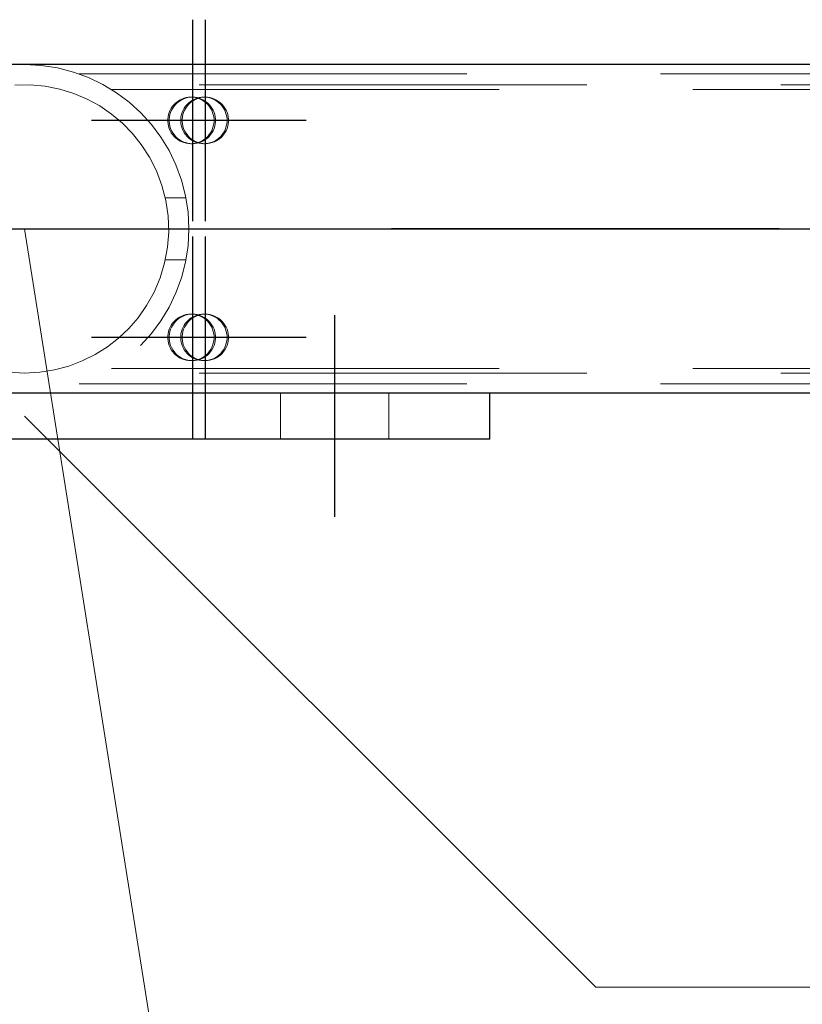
# Model space of a CAD drawing. Header units: millimetres. Extents: x -851 to 2, y 9346 to 10016.
# Tile 350 of 505: x -284.52 to -279.48, y 9388.66 to 9395.01. Entities that reach past the tile are written whole.
import ezdxf

# ---------------------------------------------------------------- set-up
doc = ezdxf.new("R2010")
doc.units = ezdxf.units.MM
doc.header["$LTSCALE"] = 10
doc.linetypes.add('HIDDEN', pattern=[0.375, 0.25, -0.125])
doc.linetypes.add('MITTE', pattern=[2, 1.25, -0.25, 0.25, -0.25])
for name, color, linetype, lineweight in [('PS_Hidden', 2, 'HIDDEN', 9), ('PS_Pos', 1, 'Continuous', 15), ('PS_Shape', 161, 'Continuous', 30), ('PS_SOLID', 7, 'Continuous', 30)]:
    doc.layers.add(name, color=color, linetype=linetype, lineweight=lineweight)
doc.layers.add('PS_Mid', color=5, linetype='MITTE')

# ---------------------------------------------------------------- blocks, each defined once
blk = doc.blocks.new('*X976')
at = {"layer": 'PS_Hidden', "color": 2, "linetype": 'HIDDEN'}
for p, q in [((-284.1408, 9394.6636), (-274.7924, 9394.6636)), ((-187.1157, 9394.5936), (-423.9557, 9394.5936)), ((-284.4564, 9394.5929), (-284.5545, 9394.5915)), ((-284.3593, 9394.584), (-284.4564, 9394.5929)), ((-284.2654, 9394.5655), (-284.3593, 9394.584)), ((-284.1752, 9394.5378), (-284.2654, 9394.5655)), ((-284.0889, 9394.5014), (-284.1752, 9394.5378)), ((-283.9324, 9394.5636), (-274.7924, 9394.5636)), ((-284.0072, 9394.4568), (-284.0889, 9394.5014)), ((-283.9311, 9394.4049), (-284.0072, 9394.4568)), ((-283.5462, 9394.4429), (-283.5375, 9394.4554)), ((-283.5375, 9394.4554), (-283.5277, 9394.4669)), ((-283.5282, 9394.4554), (-283.5369, 9394.4429)), ((-283.5184, 9394.4669), (-283.5282, 9394.4554)), ((-283.5277, 9394.4669), (-283.5167, 9394.4774)), ((-283.5074, 9394.4774), (-283.5184, 9394.4669)), ((-283.5167, 9394.4774), (-283.5047, 9394.4867)), ((-283.4954, 9394.4867), (-283.5074, 9394.4774)), ((-283.5047, 9394.4867), (-283.4919, 9394.4947)), ((-283.4826, 9394.4947), (-283.4954, 9394.4867)), ((-283.4919, 9394.4947), (-283.4783, 9394.5014)), ((-283.469, 9394.5014), (-283.4826, 9394.4947)), ((-283.4783, 9394.5014), (-283.4641, 9394.5067)), ((-283.4548, 9394.5067), (-283.469, 9394.5014)), ((-283.4641, 9394.5067), (-283.4495, 9394.5105)), ((-283.4624, 9394.4429), (-283.4538, 9394.4554)), ((-283.4402, 9394.5105), (-283.4548, 9394.5067)), ((-283.4538, 9394.4554), (-283.4439, 9394.4669)), ((-283.4445, 9394.4554), (-283.4531, 9394.4429)), ((-283.4495, 9394.5105), (-283.4345, 9394.5128)), ((-283.4346, 9394.4669), (-283.4445, 9394.4554)), ((-283.4439, 9394.4669), (-283.433, 9394.4774)), ((-283.4252, 9394.5128), (-283.4402, 9394.5105)), ((-283.4236, 9394.4774), (-283.4346, 9394.4669)), ((-283.4345, 9394.5128), (-283.4194, 9394.5136)), ((-283.433, 9394.4774), (-283.421, 9394.4867)), ((-283.4101, 9394.5136), (-283.4252, 9394.5128)), ((-283.4117, 9394.4867), (-283.4236, 9394.4774)), ((-283.421, 9394.4867), (-283.4081, 9394.4947)), ((-283.4194, 9394.5136), (-283.4043, 9394.5128)), ((-283.4194, 9394.5136), (-283.4101, 9394.5136)), ((-283.3988, 9394.4947), (-283.4117, 9394.4867)), ((-283.395, 9394.5128), (-283.4101, 9394.5136)), ((-283.4081, 9394.4947), (-283.3946, 9394.5014)), ((-283.4043, 9394.5128), (-283.3894, 9394.5105)), ((-283.3853, 9394.5014), (-283.3988, 9394.4947)), ((-283.38, 9394.5105), (-283.395, 9394.5128)), ((-283.3946, 9394.5014), (-283.3804, 9394.5067)), ((-283.3894, 9394.5105), (-283.3747, 9394.5067)), ((-283.3711, 9394.5067), (-283.3853, 9394.5014)), ((-283.3804, 9394.5067), (-283.3657, 9394.5105)), ((-283.3654, 9394.5067), (-283.38, 9394.5105)), ((-283.3747, 9394.5067), (-283.3605, 9394.5014)), ((-283.3564, 9394.5105), (-283.3711, 9394.5067)), ((-283.3657, 9394.5105), (-283.3508, 9394.5128)), ((-283.3512, 9394.5014), (-283.3654, 9394.5067)), ((-283.3605, 9394.5014), (-283.3469, 9394.4947)), ((-283.3415, 9394.5128), (-283.3564, 9394.5105)), ((-283.3376, 9394.4947), (-283.3512, 9394.5014)), ((-283.3508, 9394.5128), (-283.3357, 9394.5136)), ((-283.3469, 9394.4947), (-283.3341, 9394.4867)), ((-283.3264, 9394.5136), (-283.3415, 9394.5128)), ((-283.3248, 9394.4867), (-283.3376, 9394.4947)), ((-283.3357, 9394.5136), (-283.3206, 9394.5128)), ((-283.3357, 9394.5136), (-283.3264, 9394.5136)), ((-283.3341, 9394.4867), (-283.3221, 9394.4774)), ((-283.3113, 9394.5128), (-283.3264, 9394.5136)), ((-283.3128, 9394.4774), (-283.3248, 9394.4867)), ((-283.3221, 9394.4774), (-283.3112, 9394.4669)), ((-283.3206, 9394.5128), (-283.3056, 9394.5105)), ((-283.3019, 9394.4669), (-283.3128, 9394.4774)), ((-283.2963, 9394.5105), (-283.3113, 9394.5128)), ((-283.3112, 9394.4669), (-283.3013, 9394.4554)), ((-283.3056, 9394.5105), (-283.291, 9394.5067)), ((-283.292, 9394.4554), (-283.3019, 9394.4669)), ((-283.3013, 9394.4554), (-283.2927, 9394.4429)), ((-283.2817, 9394.5067), (-283.2963, 9394.5105)), ((-283.2834, 9394.4429), (-283.292, 9394.4554)), ((-283.291, 9394.5067), (-283.2768, 9394.5014)), ((-283.2675, 9394.5014), (-283.2817, 9394.5067)), ((-283.2768, 9394.5014), (-283.2632, 9394.4947)), ((-283.2539, 9394.4947), (-283.2675, 9394.5014)), ((-283.2632, 9394.4947), (-283.2504, 9394.4867)), ((-283.241, 9394.4867), (-283.2539, 9394.4947)), ((-283.2504, 9394.4867), (-283.2384, 9394.4774)), ((-283.2291, 9394.4774), (-283.241, 9394.4867)), ((-283.2384, 9394.4774), (-283.2274, 9394.4669)), ((-283.2181, 9394.4669), (-283.2291, 9394.4774)), ((-283.2274, 9394.4669), (-283.2176, 9394.4554)), ((-283.2083, 9394.4554), (-283.2181, 9394.4669)), ((-283.2176, 9394.4554), (-283.2089, 9394.4429)), ((-283.1996, 9394.4429), (-283.2083, 9394.4554)), ((-283.8614, 9394.3468), (-283.9311, 9394.4049)), ((-283.567, 9394.3863), (-283.564, 9394.4012)), ((-283.564, 9394.4012), (-283.5595, 9394.4157)), ((-283.5595, 9394.4157), (-283.5535, 9394.4296)), ((-283.5547, 9394.4012), (-283.5577, 9394.3863)), ((-283.5502, 9394.4157), (-283.5547, 9394.4012)), ((-283.5535, 9394.4296), (-283.5462, 9394.4429)), ((-283.5442, 9394.4296), (-283.5502, 9394.4157)), ((-283.5369, 9394.4429), (-283.5442, 9394.4296)), ((-283.4833, 9394.3863), (-283.4803, 9394.4012)), ((-283.4803, 9394.4012), (-283.4757, 9394.4157)), ((-283.4757, 9394.4157), (-283.4698, 9394.4296)), ((-283.4709, 9394.4012), (-283.474, 9394.3863)), ((-283.4664, 9394.4157), (-283.4709, 9394.4012)), ((-283.4698, 9394.4296), (-283.4624, 9394.4429)), ((-283.4605, 9394.4296), (-283.4664, 9394.4157)), ((-283.4531, 9394.4429), (-283.4605, 9394.4296)), ((-283.2927, 9394.4429), (-283.2853, 9394.4296)), ((-283.2853, 9394.4296), (-283.2794, 9394.4157)), ((-283.276, 9394.4296), (-283.2834, 9394.4429)), ((-283.2794, 9394.4157), (-283.2748, 9394.4012)), ((-283.2701, 9394.4157), (-283.276, 9394.4296)), ((-283.2748, 9394.4012), (-283.2718, 9394.3863)), ((-283.2655, 9394.4012), (-283.2701, 9394.4157)), ((-283.2625, 9394.3863), (-283.2655, 9394.4012)), ((-283.2089, 9394.4429), (-283.2016, 9394.4296)), ((-283.2016, 9394.4296), (-283.1956, 9394.4157)), ((-283.1923, 9394.4296), (-283.1996, 9394.4429)), ((-283.1956, 9394.4157), (-283.1911, 9394.4012)), ((-283.1863, 9394.4157), (-283.1923, 9394.4296)), ((-283.1911, 9394.4012), (-283.188, 9394.3863)), ((-283.1818, 9394.4012), (-283.1863, 9394.4157)), ((-283.1787, 9394.3863), (-283.1818, 9394.4012)), ((-283.7981, 9394.2822), (-283.8614, 9394.3468)), ((-283.5686, 9394.3712), (-283.567, 9394.3863)), ((-283.5686, 9394.356), (-283.5686, 9394.3712)), ((-283.567, 9394.3409), (-283.5686, 9394.356)), ((-283.564, 9394.326), (-283.567, 9394.3409)), ((-283.5577, 9394.3863), (-283.5593, 9394.3712)), ((-283.5593, 9394.3712), (-283.5593, 9394.356)), ((-283.5593, 9394.356), (-283.5577, 9394.3409)), ((-283.5577, 9394.3409), (-283.5547, 9394.326)), ((-283.4848, 9394.3712), (-283.4833, 9394.3863)), ((-283.4848, 9394.356), (-283.4848, 9394.3712)), ((-283.4833, 9394.3409), (-283.4848, 9394.356)), ((-283.4803, 9394.326), (-283.4833, 9394.3409)), ((-283.474, 9394.3863), (-283.4755, 9394.3712)), ((-283.4755, 9394.3712), (-283.4755, 9394.356)), ((-283.4755, 9394.356), (-283.474, 9394.3409)), ((-283.474, 9394.3409), (-283.4709, 9394.326)), ((-283.2718, 9394.3409), (-283.2748, 9394.326)), ((-283.2718, 9394.3863), (-283.2703, 9394.3712)), ((-283.2703, 9394.356), (-283.2718, 9394.3409)), ((-283.2703, 9394.3712), (-283.2703, 9394.356)), ((-283.2655, 9394.326), (-283.2625, 9394.3409)), ((-283.261, 9394.3712), (-283.2625, 9394.3863)), ((-283.2625, 9394.3409), (-283.261, 9394.356)), ((-283.261, 9394.356), (-283.261, 9394.3712)), ((-283.188, 9394.3409), (-283.1911, 9394.326)), ((-283.188, 9394.3863), (-283.1865, 9394.3712)), ((-283.1865, 9394.356), (-283.188, 9394.3409)), ((-283.1865, 9394.3712), (-283.1865, 9394.356)), ((-283.1818, 9394.326), (-283.1787, 9394.3409)), ((-283.1772, 9394.3712), (-283.1787, 9394.3863)), ((-283.1787, 9394.3409), (-283.1772, 9394.356)), ((-283.1772, 9394.356), (-283.1772, 9394.3712)), ((-283.7392, 9394.2087), (-283.7981, 9394.2822)), ((-283.5595, 9394.3115), (-283.564, 9394.326)), ((-283.5535, 9394.2975), (-283.5595, 9394.3115)), ((-283.5547, 9394.326), (-283.5502, 9394.3115)), ((-283.5462, 9394.2842), (-283.5535, 9394.2975)), ((-283.5502, 9394.3115), (-283.5442, 9394.2975)), ((-283.5375, 9394.2718), (-283.5462, 9394.2842)), ((-283.5442, 9394.2975), (-283.5369, 9394.2842)), ((-283.5277, 9394.2602), (-283.5375, 9394.2718)), ((-283.5369, 9394.2842), (-283.5282, 9394.2718)), ((-283.5282, 9394.2718), (-283.5184, 9394.2602)), ((-283.4757, 9394.3115), (-283.4803, 9394.326)), ((-283.4698, 9394.2975), (-283.4757, 9394.3115)), ((-283.4709, 9394.326), (-283.4664, 9394.3115)), ((-283.4624, 9394.2842), (-283.4698, 9394.2975)), ((-283.4664, 9394.3115), (-283.4605, 9394.2975)), ((-283.4538, 9394.2718), (-283.4624, 9394.2842)), ((-283.4605, 9394.2975), (-283.4531, 9394.2842)), ((-283.4439, 9394.2602), (-283.4538, 9394.2718)), ((-283.4531, 9394.2842), (-283.4445, 9394.2718)), ((-283.4445, 9394.2718), (-283.4346, 9394.2602)), ((-283.3013, 9394.2718), (-283.3112, 9394.2602)), ((-283.3019, 9394.2602), (-283.292, 9394.2718)), ((-283.2927, 9394.2842), (-283.3013, 9394.2718)), ((-283.2853, 9394.2975), (-283.2927, 9394.2842)), ((-283.292, 9394.2718), (-283.2834, 9394.2842)), ((-283.2794, 9394.3115), (-283.2853, 9394.2975)), ((-283.2834, 9394.2842), (-283.276, 9394.2975)), ((-283.2748, 9394.326), (-283.2794, 9394.3115)), ((-283.276, 9394.2975), (-283.2701, 9394.3115)), ((-283.2701, 9394.3115), (-283.2655, 9394.326)), ((-283.2176, 9394.2718), (-283.2274, 9394.2602)), ((-283.2181, 9394.2602), (-283.2083, 9394.2718)), ((-283.2089, 9394.2842), (-283.2176, 9394.2718)), ((-283.2016, 9394.2975), (-283.2089, 9394.2842)), ((-283.2083, 9394.2718), (-283.1996, 9394.2842)), ((-283.1956, 9394.3115), (-283.2016, 9394.2975)), ((-283.1996, 9394.2842), (-283.1923, 9394.2975)), ((-283.1911, 9394.326), (-283.1956, 9394.3115)), ((-283.1923, 9394.2975), (-283.1863, 9394.3115)), ((-283.1863, 9394.3115), (-283.1818, 9394.326)), ((-283.6864, 9394.1273), (-283.7392, 9394.2087)), ((-283.5167, 9394.2498), (-283.5277, 9394.2602)), ((-283.5184, 9394.2602), (-283.5074, 9394.2498)), ((-283.5047, 9394.2405), (-283.5167, 9394.2498)), ((-283.5074, 9394.2498), (-283.4954, 9394.2405)), ((-283.4919, 9394.2324), (-283.5047, 9394.2405)), ((-283.4954, 9394.2405), (-283.4826, 9394.2324)), ((-283.4783, 9394.2257), (-283.4919, 9394.2324)), ((-283.4826, 9394.2324), (-283.469, 9394.2257)), ((-283.4641, 9394.2205), (-283.4783, 9394.2257)), ((-283.469, 9394.2257), (-283.4548, 9394.2205)), ((-283.4495, 9394.2166), (-283.4641, 9394.2205)), ((-283.4548, 9394.2205), (-283.4402, 9394.2166)), ((-283.4345, 9394.2143), (-283.4495, 9394.2166)), ((-283.433, 9394.2498), (-283.4439, 9394.2602)), ((-283.4402, 9394.2166), (-283.4252, 9394.2143)), ((-283.4346, 9394.2602), (-283.4236, 9394.2498)), ((-283.4194, 9394.2136), (-283.4345, 9394.2143)), ((-283.421, 9394.2405), (-283.433, 9394.2498)), ((-283.4252, 9394.2143), (-283.4101, 9394.2136)), ((-283.4236, 9394.2498), (-283.4117, 9394.2405)), ((-283.4081, 9394.2324), (-283.421, 9394.2405)), ((-283.4043, 9394.2143), (-283.4194, 9394.2136)), ((-283.4194, 9394.2136), (-283.4101, 9394.2136)), ((-283.4117, 9394.2405), (-283.3988, 9394.2324)), ((-283.4101, 9394.2136), (-283.395, 9394.2143)), ((-283.3946, 9394.2257), (-283.4081, 9394.2324)), ((-283.3894, 9394.2166), (-283.4043, 9394.2143)), ((-283.3988, 9394.2324), (-283.3853, 9394.2257)), ((-283.395, 9394.2143), (-283.38, 9394.2166)), ((-283.3804, 9394.2205), (-283.3946, 9394.2257)), ((-283.3747, 9394.2205), (-283.3894, 9394.2166)), ((-283.3853, 9394.2257), (-283.3711, 9394.2205)), ((-283.3657, 9394.2166), (-283.3804, 9394.2205)), ((-283.38, 9394.2166), (-283.3654, 9394.2205)), ((-283.3605, 9394.2257), (-283.3747, 9394.2205)), ((-283.3711, 9394.2205), (-283.3564, 9394.2166)), ((-283.3508, 9394.2143), (-283.3657, 9394.2166)), ((-283.3654, 9394.2205), (-283.3512, 9394.2257)), ((-283.3469, 9394.2324), (-283.3605, 9394.2257)), ((-283.3564, 9394.2166), (-283.3415, 9394.2143)), ((-283.3512, 9394.2257), (-283.3376, 9394.2324)), ((-283.3357, 9394.2136), (-283.3508, 9394.2143)), ((-283.3341, 9394.2405), (-283.3469, 9394.2324)), ((-283.3415, 9394.2143), (-283.3264, 9394.2136)), ((-283.3376, 9394.2324), (-283.3248, 9394.2405)), ((-283.3206, 9394.2143), (-283.3357, 9394.2136)), ((-283.3357, 9394.2136), (-283.3264, 9394.2136)), ((-283.3221, 9394.2498), (-283.3341, 9394.2405)), ((-283.3264, 9394.2136), (-283.3113, 9394.2143)), ((-283.3248, 9394.2405), (-283.3128, 9394.2498)), ((-283.3112, 9394.2602), (-283.3221, 9394.2498)), ((-283.3056, 9394.2166), (-283.3206, 9394.2143)), ((-283.3128, 9394.2498), (-283.3019, 9394.2602)), ((-283.3113, 9394.2143), (-283.2963, 9394.2166)), ((-283.291, 9394.2205), (-283.3056, 9394.2166)), ((-283.2963, 9394.2166), (-283.2817, 9394.2205)), ((-283.2768, 9394.2257), (-283.291, 9394.2205)), ((-283.2817, 9394.2205), (-283.2675, 9394.2257)), ((-283.2632, 9394.2324), (-283.2768, 9394.2257)), ((-283.2675, 9394.2257), (-283.2539, 9394.2324)), ((-283.2504, 9394.2405), (-283.2632, 9394.2324)), ((-283.2539, 9394.2324), (-283.241, 9394.2405)), ((-283.2384, 9394.2498), (-283.2504, 9394.2405)), ((-283.241, 9394.2405), (-283.2291, 9394.2498)), ((-283.2274, 9394.2602), (-283.2384, 9394.2498)), ((-283.2291, 9394.2498), (-283.2181, 9394.2602)), ((-283.6415, 9394.0388), (-283.6864, 9394.1273)), ((-283.606, 9393.9444), (-283.6415, 9394.0388)), ((-283.5808, 9393.846), (-283.606, 9393.9444)), ((-283.4514, 9393.8636), (-283.5842, 9393.8636)), ((-283.5662, 9393.7457), (-283.5808, 9393.846)), ((-283.5626, 9393.6454), (-283.5662, 9393.7457)), ((-283.5702, 9393.5448), (-283.5626, 9393.6454)), ((-283.5887, 9393.4449), (-283.5702, 9393.5448)), ((-283.6177, 9393.3478), (-283.5887, 9393.4449)), ((-283.4514, 9393.4636), (-283.5842, 9393.4636)), ((-283.6568, 9393.2554), (-283.6177, 9393.3478)), ((-283.7048, 9393.1694), (-283.6568, 9393.2554)), ((-283.76, 9393.0907), (-283.7048, 9393.1694)), ((-283.8207, 9393.0205), (-283.76, 9393.0907)), ((-283.5375, 9393.0554), (-283.5277, 9393.0669)), ((-283.5184, 9393.0669), (-283.5282, 9393.0554)), ((-283.5277, 9393.0669), (-283.5167, 9393.0774)), ((-283.5074, 9393.0774), (-283.5184, 9393.0669)), ((-283.5167, 9393.0774), (-283.5047, 9393.0867)), ((-283.4954, 9393.0867), (-283.5074, 9393.0774)), ((-283.5047, 9393.0867), (-283.4919, 9393.0947)), ((-283.4826, 9393.0947), (-283.4954, 9393.0867)), ((-283.4919, 9393.0947), (-283.4783, 9393.1014)), ((-283.469, 9393.1014), (-283.4826, 9393.0947)), ((-283.4783, 9393.1014), (-283.4641, 9393.1067)), ((-283.4548, 9393.1067), (-283.469, 9393.1014)), ((-283.4641, 9393.1067), (-283.4495, 9393.1105)), ((-283.4402, 9393.1105), (-283.4548, 9393.1067)), ((-283.4538, 9393.0554), (-283.4439, 9393.0669)), ((-283.4495, 9393.1105), (-283.4345, 9393.1128)), ((-283.4346, 9393.0669), (-283.4445, 9393.0554)), ((-283.4439, 9393.0669), (-283.433, 9393.0774)), ((-283.4252, 9393.1128), (-283.4402, 9393.1105)), ((-283.4236, 9393.0774), (-283.4346, 9393.0669)), ((-283.4345, 9393.1128), (-283.4194, 9393.1136)), ((-283.433, 9393.0774), (-283.421, 9393.0867)), ((-283.4101, 9393.1136), (-283.4252, 9393.1128)), ((-283.4117, 9393.0867), (-283.4236, 9393.0774)), ((-283.421, 9393.0867), (-283.4081, 9393.0947)), ((-283.4194, 9393.1136), (-283.4043, 9393.1128)), ((-283.4194, 9393.1136), (-283.4101, 9393.1136)), ((-283.3988, 9393.0947), (-283.4117, 9393.0867)), ((-283.395, 9393.1128), (-283.4101, 9393.1136)), ((-283.4081, 9393.0947), (-283.3946, 9393.1014)), ((-283.4043, 9393.1128), (-283.3894, 9393.1105)), ((-283.3853, 9393.1014), (-283.3988, 9393.0947)), ((-283.38, 9393.1105), (-283.395, 9393.1128)), ((-283.3946, 9393.1014), (-283.3804, 9393.1067)), ((-283.3894, 9393.1105), (-283.3747, 9393.1067)), ((-283.3711, 9393.1067), (-283.3853, 9393.1014)), ((-283.3804, 9393.1067), (-283.3657, 9393.1105)), ((-283.3654, 9393.1067), (-283.38, 9393.1105)), ((-283.3747, 9393.1067), (-283.3605, 9393.1014)), ((-283.3564, 9393.1105), (-283.3711, 9393.1067)), ((-283.3657, 9393.1105), (-283.3508, 9393.1128)), ((-283.3512, 9393.1014), (-283.3654, 9393.1067)), ((-283.3605, 9393.1014), (-283.3469, 9393.0947)), ((-283.3415, 9393.1128), (-283.3564, 9393.1105)), ((-283.3376, 9393.0947), (-283.3512, 9393.1014)), ((-283.3508, 9393.1128), (-283.3357, 9393.1136)), ((-283.3469, 9393.0947), (-283.3341, 9393.0867)), ((-283.3264, 9393.1136), (-283.3415, 9393.1128)), ((-283.3248, 9393.0867), (-283.3376, 9393.0947)), ((-283.3357, 9393.1136), (-283.3206, 9393.1128)), ((-283.3357, 9393.1136), (-283.3264, 9393.1136)), ((-283.3341, 9393.0867), (-283.3221, 9393.0774)), ((-283.3113, 9393.1128), (-283.3264, 9393.1136)), ((-283.3128, 9393.0774), (-283.3248, 9393.0867)), ((-283.3221, 9393.0774), (-283.3112, 9393.0669)), ((-283.3206, 9393.1128), (-283.3056, 9393.1105)), ((-283.3019, 9393.0669), (-283.3128, 9393.0774)), ((-283.2963, 9393.1105), (-283.3113, 9393.1128)), ((-283.3112, 9393.0669), (-283.3013, 9393.0554)), ((-283.3056, 9393.1105), (-283.291, 9393.1067)), ((-283.292, 9393.0554), (-283.3019, 9393.0669)), ((-283.2817, 9393.1067), (-283.2963, 9393.1105)), ((-283.291, 9393.1067), (-283.2768, 9393.1014)), ((-283.2675, 9393.1014), (-283.2817, 9393.1067)), ((-283.2768, 9393.1014), (-283.2632, 9393.0947)), ((-283.2539, 9393.0947), (-283.2675, 9393.1014)), ((-283.2632, 9393.0947), (-283.2504, 9393.0867)), ((-283.241, 9393.0867), (-283.2539, 9393.0947)), ((-283.2504, 9393.0867), (-283.2384, 9393.0774)), ((-283.2291, 9393.0774), (-283.241, 9393.0867)), ((-283.2384, 9393.0774), (-283.2274, 9393.0669)), ((-283.2181, 9393.0669), (-283.2291, 9393.0774)), ((-283.2274, 9393.0669), (-283.2176, 9393.0554)), ((-283.2083, 9393.0554), (-283.2181, 9393.0669)), ((-283.886, 9392.9585), (-283.8207, 9393.0205)), ((-283.567, 9392.9863), (-283.564, 9393.0012)), ((-283.564, 9393.0012), (-283.5595, 9393.0157)), ((-283.5595, 9393.0157), (-283.5535, 9393.0296)), ((-283.5547, 9393.0012), (-283.5577, 9392.9863)), ((-283.5502, 9393.0157), (-283.5547, 9393.0012)), ((-283.5535, 9393.0296), (-283.5462, 9393.0429)), ((-283.5442, 9393.0296), (-283.5502, 9393.0157)), ((-283.5462, 9393.0429), (-283.5375, 9393.0554)), ((-283.5369, 9393.0429), (-283.5442, 9393.0296)), ((-283.5282, 9393.0554), (-283.5369, 9393.0429)), ((-283.4833, 9392.9863), (-283.4803, 9393.0012)), ((-283.4803, 9393.0012), (-283.4757, 9393.0157)), ((-283.4757, 9393.0157), (-283.4698, 9393.0296)), ((-283.4709, 9393.0012), (-283.474, 9392.9863)), ((-283.4664, 9393.0157), (-283.4709, 9393.0012)), ((-283.4698, 9393.0296), (-283.4624, 9393.0429)), ((-283.4605, 9393.0296), (-283.4664, 9393.0157)), ((-283.4624, 9393.0429), (-283.4538, 9393.0554)), ((-283.4531, 9393.0429), (-283.4605, 9393.0296)), ((-283.4445, 9393.0554), (-283.4531, 9393.0429)), ((-283.3013, 9393.0554), (-283.2927, 9393.0429)), ((-283.2927, 9393.0429), (-283.2853, 9393.0296)), ((-283.2834, 9393.0429), (-283.292, 9393.0554)), ((-283.2853, 9393.0296), (-283.2794, 9393.0157)), ((-283.276, 9393.0296), (-283.2834, 9393.0429)), ((-283.2794, 9393.0157), (-283.2748, 9393.0012)), ((-283.2701, 9393.0157), (-283.276, 9393.0296)), ((-283.2748, 9393.0012), (-283.2718, 9392.9863)), ((-283.2655, 9393.0012), (-283.2701, 9393.0157)), ((-283.2625, 9392.9863), (-283.2655, 9393.0012)), ((-283.2176, 9393.0554), (-283.2089, 9393.0429)), ((-283.2089, 9393.0429), (-283.2016, 9393.0296)), ((-283.1996, 9393.0429), (-283.2083, 9393.0554)), ((-283.2016, 9393.0296), (-283.1956, 9393.0157)), ((-283.1923, 9393.0296), (-283.1996, 9393.0429)), ((-283.1956, 9393.0157), (-283.1911, 9393.0012)), ((-283.1863, 9393.0157), (-283.1923, 9393.0296)), ((-283.1911, 9393.0012), (-283.188, 9392.9863)), ((-283.1818, 9393.0012), (-283.1863, 9393.0157)), ((-283.1787, 9392.9863), (-283.1818, 9393.0012)), ((-283.9581, 9392.9025), (-283.886, 9392.9585)), ((-283.5686, 9392.9712), (-283.567, 9392.9863)), ((-283.5686, 9392.956), (-283.5686, 9392.9712)), ((-283.567, 9392.9409), (-283.5686, 9392.956)), ((-283.564, 9392.926), (-283.567, 9392.9409)), ((-283.5577, 9392.9863), (-283.5593, 9392.9712)), ((-283.5593, 9392.9712), (-283.5593, 9392.956)), ((-283.5593, 9392.956), (-283.5577, 9392.9409)), ((-283.5577, 9392.9409), (-283.5547, 9392.926)), ((-283.4848, 9392.9712), (-283.4833, 9392.9863)), ((-283.4848, 9392.956), (-283.4848, 9392.9712)), ((-283.4833, 9392.9409), (-283.4848, 9392.956)), ((-283.4803, 9392.926), (-283.4833, 9392.9409)), ((-283.474, 9392.9863), (-283.4755, 9392.9712)), ((-283.4755, 9392.9712), (-283.4755, 9392.956)), ((-283.4755, 9392.956), (-283.474, 9392.9409)), ((-283.474, 9392.9409), (-283.4709, 9392.926)), ((-283.2718, 9392.9409), (-283.2748, 9392.926)), ((-283.2718, 9392.9863), (-283.2703, 9392.9712)), ((-283.2703, 9392.956), (-283.2718, 9392.9409)), ((-283.2703, 9392.9712), (-283.2703, 9392.956)), ((-283.2655, 9392.926), (-283.2625, 9392.9409)), ((-283.261, 9392.9712), (-283.2625, 9392.9863)), ((-283.2625, 9392.9409), (-283.261, 9392.956)), ((-283.261, 9392.956), (-283.261, 9392.9712)), ((-283.188, 9392.9409), (-283.1911, 9392.926)), ((-283.188, 9392.9863), (-283.1865, 9392.9712)), ((-283.1865, 9392.956), (-283.188, 9392.9409)), ((-283.1865, 9392.9712), (-283.1865, 9392.956)), ((-283.1818, 9392.926), (-283.1787, 9392.9409)), ((-283.1772, 9392.9712), (-283.1787, 9392.9863)), ((-283.1787, 9392.9409), (-283.1772, 9392.956)), ((-283.1772, 9392.956), (-283.1772, 9392.9712)), ((-284.0364, 9392.8532), (-283.9581, 9392.9025)), ((-283.5595, 9392.9115), (-283.564, 9392.926)), ((-283.5535, 9392.8975), (-283.5595, 9392.9115)), ((-283.5547, 9392.926), (-283.5502, 9392.9115)), ((-283.5462, 9392.8842), (-283.5535, 9392.8975)), ((-283.5502, 9392.9115), (-283.5442, 9392.8975)), ((-283.5375, 9392.8718), (-283.5462, 9392.8842)), ((-283.5442, 9392.8975), (-283.5369, 9392.8842)), ((-283.5277, 9392.8602), (-283.5375, 9392.8718)), ((-283.5369, 9392.8842), (-283.5282, 9392.8718)), ((-283.5282, 9392.8718), (-283.5184, 9392.8602)), ((-283.4757, 9392.9115), (-283.4803, 9392.926)), ((-283.4698, 9392.8975), (-283.4757, 9392.9115)), ((-283.4709, 9392.926), (-283.4664, 9392.9115)), ((-283.4624, 9392.8842), (-283.4698, 9392.8975)), ((-283.4664, 9392.9115), (-283.4605, 9392.8975)), ((-283.4538, 9392.8718), (-283.4624, 9392.8842)), ((-283.4605, 9392.8975), (-283.4531, 9392.8842)), ((-283.4439, 9392.8602), (-283.4538, 9392.8718)), ((-283.4531, 9392.8842), (-283.4445, 9392.8718)), ((-283.4445, 9392.8718), (-283.4346, 9392.8602)), ((-283.3013, 9392.8718), (-283.3112, 9392.8602)), ((-283.3019, 9392.8602), (-283.292, 9392.8718)), ((-283.2927, 9392.8842), (-283.3013, 9392.8718)), ((-283.2853, 9392.8975), (-283.2927, 9392.8842)), ((-283.292, 9392.8718), (-283.2834, 9392.8842)), ((-283.2794, 9392.9115), (-283.2853, 9392.8975)), ((-283.2834, 9392.8842), (-283.276, 9392.8975)), ((-283.2748, 9392.926), (-283.2794, 9392.9115)), ((-283.276, 9392.8975), (-283.2701, 9392.9115)), ((-283.2701, 9392.9115), (-283.2655, 9392.926)), ((-283.2176, 9392.8718), (-283.2274, 9392.8602)), ((-283.2181, 9392.8602), (-283.2083, 9392.8718)), ((-283.2089, 9392.8842), (-283.2176, 9392.8718)), ((-283.2016, 9392.8975), (-283.2089, 9392.8842)), ((-283.2083, 9392.8718), (-283.1996, 9392.8842)), ((-283.1956, 9392.9115), (-283.2016, 9392.8975)), ((-283.1996, 9392.8842), (-283.1923, 9392.8975)), ((-283.1911, 9392.926), (-283.1956, 9392.9115)), ((-283.1923, 9392.8975), (-283.1863, 9392.9115)), ((-283.1863, 9392.9115), (-283.1818, 9392.926)), ((-284.2076, 9392.7783), (-284.1198, 9392.8115)), ((-284.1198, 9392.8115), (-284.0364, 9392.8532)), ((-283.5167, 9392.8498), (-283.5277, 9392.8602)), ((-283.5184, 9392.8602), (-283.5074, 9392.8498)), ((-283.5047, 9392.8405), (-283.5167, 9392.8498)), ((-283.5074, 9392.8498), (-283.4954, 9392.8405)), ((-283.4919, 9392.8324), (-283.5047, 9392.8405)), ((-283.4954, 9392.8405), (-283.4826, 9392.8324)), ((-283.4783, 9392.8257), (-283.4919, 9392.8324)), ((-283.4826, 9392.8324), (-283.469, 9392.8257)), ((-283.4641, 9392.8205), (-283.4783, 9392.8257)), ((-283.469, 9392.8257), (-283.4548, 9392.8205)), ((-283.4495, 9392.8166), (-283.4641, 9392.8205)), ((-283.4548, 9392.8205), (-283.4402, 9392.8166)), ((-283.4345, 9392.8143), (-283.4495, 9392.8166)), ((-283.433, 9392.8498), (-283.4439, 9392.8602)), ((-283.4402, 9392.8166), (-283.4252, 9392.8143)), ((-283.4346, 9392.8602), (-283.4236, 9392.8498)), ((-283.4194, 9392.8136), (-283.4345, 9392.8143)), ((-283.421, 9392.8405), (-283.433, 9392.8498)), ((-283.4252, 9392.8143), (-283.4101, 9392.8136)), ((-283.4236, 9392.8498), (-283.4117, 9392.8405)), ((-283.4081, 9392.8324), (-283.421, 9392.8405)), ((-283.4043, 9392.8143), (-283.4194, 9392.8136)), ((-283.4194, 9392.8136), (-283.4101, 9392.8136)), ((-283.4117, 9392.8405), (-283.3988, 9392.8324)), ((-283.4101, 9392.8136), (-283.395, 9392.8143)), ((-283.3946, 9392.8257), (-283.4081, 9392.8324)), ((-283.3894, 9392.8166), (-283.4043, 9392.8143)), ((-283.3988, 9392.8324), (-283.3853, 9392.8257)), ((-283.395, 9392.8143), (-283.38, 9392.8166)), ((-283.3804, 9392.8205), (-283.3946, 9392.8257)), ((-283.3747, 9392.8205), (-283.3894, 9392.8166)), ((-283.3853, 9392.8257), (-283.3711, 9392.8205)), ((-283.3657, 9392.8166), (-283.3804, 9392.8205)), ((-283.38, 9392.8166), (-283.3654, 9392.8205)), ((-283.3605, 9392.8257), (-283.3747, 9392.8205)), ((-283.3711, 9392.8205), (-283.3564, 9392.8166)), ((-283.3508, 9392.8143), (-283.3657, 9392.8166)), ((-283.3654, 9392.8205), (-283.3512, 9392.8257)), ((-283.3469, 9392.8324), (-283.3605, 9392.8257)), ((-283.3564, 9392.8166), (-283.3415, 9392.8143)), ((-283.3512, 9392.8257), (-283.3376, 9392.8324)), ((-283.3357, 9392.8136), (-283.3508, 9392.8143)), ((-283.3341, 9392.8405), (-283.3469, 9392.8324)), ((-283.3415, 9392.8143), (-283.3264, 9392.8136)), ((-283.3376, 9392.8324), (-283.3248, 9392.8405)), ((-283.3206, 9392.8143), (-283.3357, 9392.8136)), ((-283.3357, 9392.8136), (-283.3264, 9392.8136)), ((-283.3221, 9392.8498), (-283.3341, 9392.8405)), ((-283.3264, 9392.8136), (-283.3113, 9392.8143)), ((-283.3248, 9392.8405), (-283.3128, 9392.8498)), ((-283.3112, 9392.8602), (-283.3221, 9392.8498)), ((-283.3056, 9392.8166), (-283.3206, 9392.8143)), ((-283.3128, 9392.8498), (-283.3019, 9392.8602)), ((-283.3113, 9392.8143), (-283.2963, 9392.8166)), ((-283.291, 9392.8205), (-283.3056, 9392.8166)), ((-283.2963, 9392.8166), (-283.2817, 9392.8205)), ((-283.2768, 9392.8257), (-283.291, 9392.8205)), ((-283.2817, 9392.8205), (-283.2675, 9392.8257)), ((-283.2632, 9392.8324), (-283.2768, 9392.8257)), ((-283.2675, 9392.8257), (-283.2539, 9392.8324)), ((-283.2504, 9392.8405), (-283.2632, 9392.8324)), ((-283.2539, 9392.8324), (-283.241, 9392.8405)), ((-283.2384, 9392.8498), (-283.2504, 9392.8405)), ((-283.241, 9392.8405), (-283.2291, 9392.8498)), ((-283.2274, 9392.8602), (-283.2384, 9392.8498)), ((-283.2291, 9392.8498), (-283.2181, 9392.8602)), ((-284.589, 9392.7386), (-284.4924, 9392.7336)), ((-284.4924, 9392.7336), (-284.3943, 9392.7388)), ((-284.3943, 9392.7388), (-284.2992, 9392.7539)), ((-284.2992, 9392.7539), (-284.2076, 9392.7783)), ((-283.9324, 9392.7636), (-274.7924, 9392.7636)), ((-187.1157, 9392.7336), (-423.9557, 9392.7336)), ((-284.1408, 9392.6636), (-274.7924, 9392.6636)), ((-281.4924, 9392.6064), (-287.4924, 9392.6064)), ((-282.8424, 9392.3064), (-282.8424, 9392.6064)), ((-282.1424, 9392.3064), (-282.1424, 9392.6064)), ((-281.4924, 9392.6036), (-281.4924, 9392.6064))]:
    blk.add_line(p, q, dxfattribs=at)
at = {"layer": 'PS_Hidden', "extrusion": (0, 0, -1)}
for start, end in [(270, 90), (90, 270)]:
    blk.add_arc((284.4924, 9393.6636), 1.06, start, end, dxfattribs=at)
at = {"layer": 'PS_Mid', "color": 5, "linetype": 'MITTE'}
for p, q in [((-283.4101, 9395.0136), (-283.4101, 9393.7136)), ((-283.3264, 9395.0136), (-283.3264, 9393.7136)), ((-282.7601, 9394.3636), (-284.0601, 9394.3636)), ((-282.6764, 9394.3636), (-283.9764, 9394.3636)), ((-184.6266, 9393.6636), (-426.4449, 9393.6636)), ((-346.6765, 9393.6636), (-282.3083, 9393.6636)), ((-286.6765, 9393.6636), (-232.3083, 9393.6636)), ((-284.4924, 9393.6636), (-284.4924, 9393.6636)), ((-284.0859, 9393.6636), (-282.9324, 9393.6636)), ((-283.4101, 9393.6136), (-283.4101, 9392.3136)), ((-283.3264, 9393.6136), (-283.3264, 9392.3136)), ((-282.4924, 9393.1064), (-282.4924, 9391.8064)), ((-282.4924, 9393.1064), (-282.4924, 9391.8064)), ((-282.7601, 9392.9636), (-284.0601, 9392.9636)), ((-282.6764, 9392.9636), (-283.9764, 9392.9636))]:
    blk.add_line(p, q, dxfattribs=at)
at = {"layer": 'PS_SOLID', "color": 7, "linetype": 'Continuous'}
for p, q in [((-187.1157, 9394.7236), (-423.9557, 9394.7236)), ((-187.1157, 9392.6036), (-423.9557, 9392.6036)), ((-281.4924, 9392.3064), (-281.4924, 9392.6036)), ((-281.4924, 9392.3064), (-287.4924, 9392.3064))]:
    blk.add_line(p, q, dxfattribs=at)
blk = doc.blocks.new('*X990')
at = {"color": 1}
blk.add_line((-284.4924, 9393.6636), (-282.9548, 9383.967), dxfattribs=at)
blk = doc.blocks.new('*X991')
at = {"color": 1}
for p, q in [((-284.4924, 9392.4564), (-280.8069, 9388.7709)), ((-280.8069, 9388.7709), (-275.8069, 9388.7709))]:
    blk.add_line(p, q, dxfattribs=at)

msp = doc.modelspace()

# ---------------------------------------------------------------- block references
at = {"layer": 'PS_Pos'}
for name in ['*X990', '*X991']:
    msp.add_blockref(name, (0, 0), dxfattribs=at)
at = {"layer": 'PS_Shape', "color": 31}
msp.add_blockref('*X976', (0, 0), dxfattribs=at)

doc.saveas('drawing.dxf')
